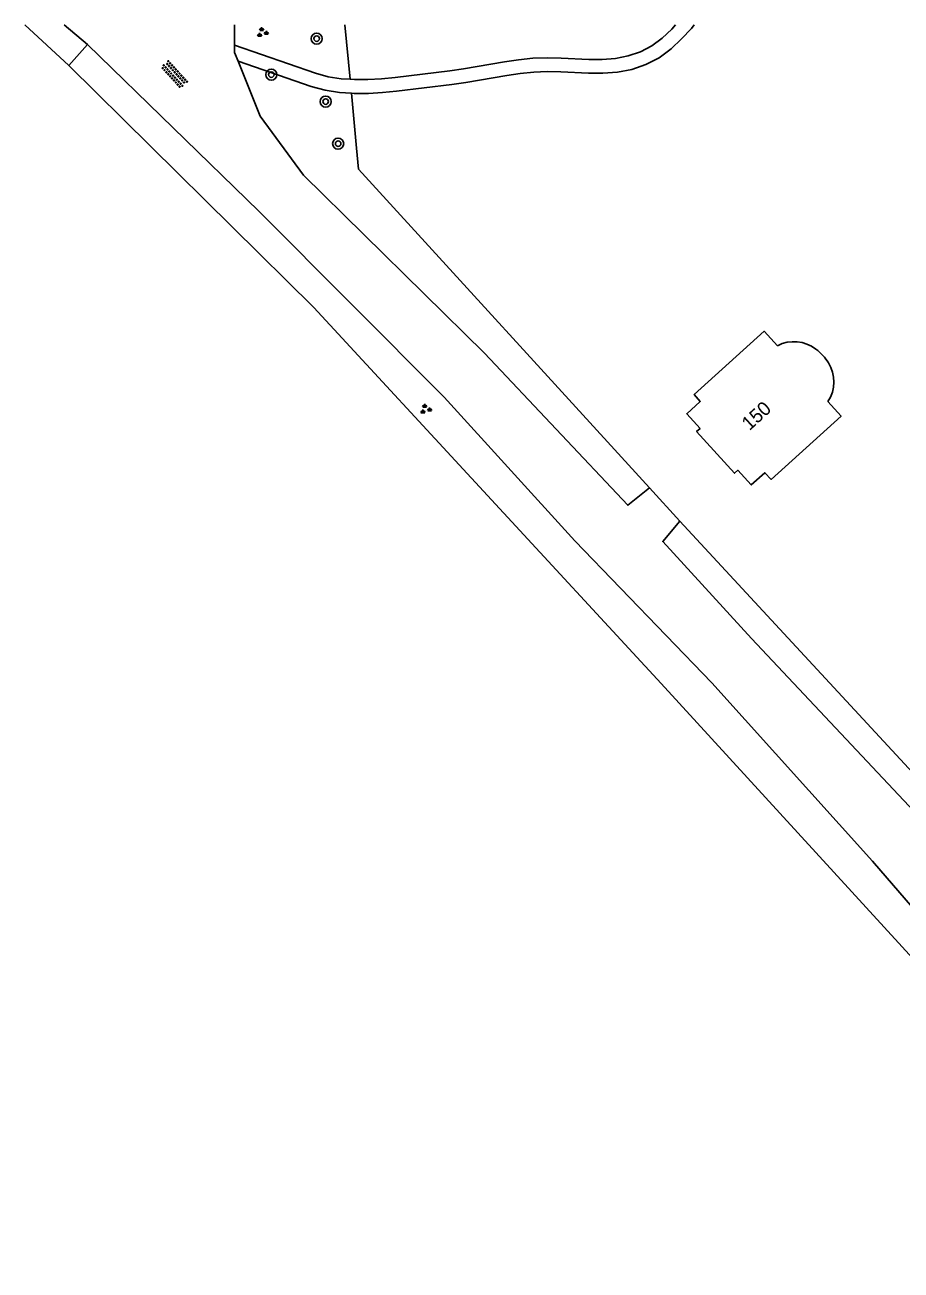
# Model space of a CAD drawing. Extents: x 126000 to 131009, y 393000 to 395500.
# Drawn here: x 129263.8 to 129326.9, y 395410.3 to 395500 of the extents above; entities that cross this region are included whole.
import ezdxf

# ---------------------------------------------------------------- set-up
doc = ezdxf.new("R2010")
doc.units = 0
for name, color, linetype in [('gg-afsc-draadraster', 7, 'Continuous'), ('gg-afsc-hekwerk', 7, 'Continuous'), ('gg-anno-huisnummerreeks BGT', 7, 'Continuous'), ('gg-bbg-hoofdgebouw', 7, 'Continuous'), ('gg-knt-onverhard', 7, 'Continuous'), ('gt-grn-groengrens', 7, 'Continuous'), ('gt-symb-boom', 7, 'Continuous'), ('gt-symb-groenvak', 7, 'Continuous'), ('gt-symb-overige verharding', 7, 'Continuous')]:
    doc.layers.add(name, color=color, linetype=linetype)

# ---------------------------------------------------------------- blocks, each defined once
blk = doc.blocks.new('gt0-BOOM')
at = {"layer": 'gt-symb-boom'}
for radius in [0.4, 0.2]:
    blk.add_circle((0, 0), radius, dxfattribs=at)
blk = doc.blocks.new('gt0-GRVAK')
at = {"layer": 'gt-symb-groenvak'}
for p, q in [((-0.11, 0.189), (-0.228, 0.24)), ((-0.182, 0.153), (0.088, 0.153)), ((-0.091, 0.211), (-0.156, 0.322)), ((-0.047, 0.214), (-0.047, 0.393)), ((-0.004, 0.211), (0.061, 0.322)), ((0.015, 0.189), (0.133, 0.24)), ((0.262, -0.052), (0.197, 0.059)), ((0.305, -0.049), (0.305, 0.13)), ((0.349, -0.052), (0.414, 0.059)), ((-0.245, -0.228), (-0.363, -0.177)), ((-0.318, -0.264), (-0.047, -0.264)), ((-0.226, -0.206), (-0.291, -0.095)), ((-0.183, -0.203), (-0.183, -0.024)), ((-0.139, -0.206), (-0.074, -0.095)), ((-0.12, -0.228), (-0.002, -0.177)), ((0.243, -0.074), (0.125, -0.023)), ((0.17, -0.11), (0.441, -0.11)), ((0.368, -0.074), (0.486, -0.023))]:
    blk.add_line(p, q, dxfattribs=at)
blk = doc.blocks.new('gt0-OVH')
at = {"layer": 'gt-symb-overige verharding'}
for points in [[(-0.972, 0.298), (-0.967, 0.308), (-0.965, 0.319), (-0.966, 0.33), (-0.971, 0.34), (-0.978, 0.348), (-0.988, 0.353), (-0.999, 0.355), (-1.01, 0.354), (-1.02, 0.349), (-1.028, 0.342), (-1.033, 0.332), (-1.035, 0.321), (-1.034, 0.31), (-1.029, 0.3), (-1.022, 0.292), (-1.012, 0.287), (-1.001, 0.285), (-0.99, 0.286), (-0.98, 0.291)], [(-0.872, 0.106), (-0.867, 0.116), (-0.865, 0.126), (-0.866, 0.137), (-0.871, 0.147), (-0.878, 0.156), (-0.888, 0.161), (-0.899, 0.163), (-0.91, 0.162), (-0.92, 0.157), (-0.928, 0.15), (-0.933, 0.14), (-0.935, 0.129), (-0.934, 0.118), (-0.929, 0.108), (-0.922, 0.1), (-0.912, 0.095), (-0.901, 0.092), (-0.89, 0.094), (-0.88, 0.098)], [(-0.772, 0.298), (-0.767, 0.308), (-0.765, 0.319), (-0.766, 0.33), (-0.771, 0.34), (-0.778, 0.348), (-0.788, 0.353), (-0.799, 0.355), (-0.81, 0.354), (-0.82, 0.349), (-0.828, 0.342), (-0.833, 0.332), (-0.835, 0.321), (-0.834, 0.31), (-0.829, 0.3), (-0.822, 0.292), (-0.812, 0.287), (-0.801, 0.285), (-0.79, 0.286), (-0.78, 0.291)], [(-0.672, 0.106), (-0.667, 0.116), (-0.665, 0.126), (-0.666, 0.137), (-0.671, 0.147), (-0.678, 0.156), (-0.688, 0.161), (-0.699, 0.163), (-0.71, 0.162), (-0.72, 0.157), (-0.728, 0.15), (-0.733, 0.14), (-0.735, 0.129), (-0.734, 0.118), (-0.729, 0.108), (-0.722, 0.1), (-0.712, 0.095), (-0.701, 0.092), (-0.69, 0.094), (-0.68, 0.098)], [(-0.572, 0.298), (-0.567, 0.308), (-0.565, 0.319), (-0.566, 0.33), (-0.571, 0.34), (-0.578, 0.348), (-0.588, 0.353), (-0.599, 0.355), (-0.61, 0.354), (-0.62, 0.349), (-0.628, 0.342), (-0.633, 0.332), (-0.635, 0.321), (-0.634, 0.31), (-0.629, 0.3), (-0.622, 0.292), (-0.612, 0.287), (-0.601, 0.285), (-0.59, 0.286), (-0.58, 0.291)], [(-0.472, 0.106), (-0.467, 0.116), (-0.465, 0.126), (-0.466, 0.137), (-0.471, 0.147), (-0.478, 0.156), (-0.488, 0.161), (-0.499, 0.163), (-0.51, 0.162), (-0.52, 0.157), (-0.528, 0.15), (-0.533, 0.14), (-0.535, 0.129), (-0.534, 0.118), (-0.529, 0.108), (-0.522, 0.1), (-0.512, 0.095), (-0.501, 0.092), (-0.49, 0.094), (-0.48, 0.098)], [(-0.372, 0.298), (-0.367, 0.308), (-0.365, 0.319), (-0.366, 0.33), (-0.371, 0.34), (-0.378, 0.348), (-0.388, 0.353), (-0.399, 0.355), (-0.41, 0.354), (-0.42, 0.349), (-0.428, 0.342), (-0.433, 0.332), (-0.435, 0.321), (-0.434, 0.31), (-0.429, 0.3), (-0.422, 0.292), (-0.412, 0.287), (-0.401, 0.285), (-0.39, 0.286), (-0.38, 0.291)], [(-0.272, 0.106), (-0.267, 0.116), (-0.265, 0.126), (-0.266, 0.137), (-0.271, 0.147), (-0.278, 0.156), (-0.288, 0.161), (-0.299, 0.163), (-0.31, 0.162), (-0.32, 0.157), (-0.328, 0.15), (-0.333, 0.14), (-0.335, 0.129), (-0.334, 0.118), (-0.329, 0.108), (-0.322, 0.1), (-0.312, 0.095), (-0.301, 0.092), (-0.29, 0.094), (-0.28, 0.098)], [(-0.172, 0.298), (-0.167, 0.308), (-0.165, 0.319), (-0.166, 0.33), (-0.171, 0.34), (-0.178, 0.348), (-0.188, 0.353), (-0.199, 0.355), (-0.21, 0.354), (-0.22, 0.349), (-0.228, 0.342), (-0.233, 0.332), (-0.235, 0.321), (-0.234, 0.31), (-0.229, 0.3), (-0.222, 0.292), (-0.212, 0.287), (-0.201, 0.285), (-0.19, 0.286), (-0.18, 0.291)], [(-0.072, 0.106), (-0.067, 0.116), (-0.065, 0.126), (-0.066, 0.137), (-0.071, 0.147), (-0.078, 0.156), (-0.088, 0.161), (-0.099, 0.163), (-0.11, 0.162), (-0.12, 0.157), (-0.128, 0.15), (-0.133, 0.14), (-0.135, 0.129), (-0.134, 0.118), (-0.129, 0.108), (-0.122, 0.1), (-0.112, 0.095), (-0.101, 0.092), (-0.09, 0.094), (-0.08, 0.098)], [(0.028, 0.298), (0.033, 0.308), (0.035, 0.319), (0.034, 0.33), (0.029, 0.34), (0.022, 0.348), (0.012, 0.353), (0.001, 0.355), (-0.01, 0.354), (-0.02, 0.349), (-0.028, 0.342), (-0.033, 0.332), (-0.035, 0.321), (-0.034, 0.31), (-0.029, 0.3), (-0.022, 0.292), (-0.012, 0.287), (-0.001, 0.285), (0.01, 0.286), (0.02, 0.291)], [(0.128, 0.106), (0.133, 0.116), (0.135, 0.126), (0.134, 0.137), (0.129, 0.147), (0.122, 0.156), (0.112, 0.161), (0.101, 0.163), (0.09, 0.162), (0.08, 0.157), (0.072, 0.15), (0.067, 0.14), (0.065, 0.129), (0.066, 0.118), (0.071, 0.108), (0.078, 0.1), (0.088, 0.095), (0.099, 0.092), (0.11, 0.094), (0.12, 0.098)], [(0.228, 0.298), (0.233, 0.308), (0.235, 0.319), (0.234, 0.33), (0.229, 0.34), (0.222, 0.348), (0.212, 0.353), (0.201, 0.355), (0.19, 0.354), (0.18, 0.349), (0.172, 0.342), (0.167, 0.332), (0.165, 0.321), (0.166, 0.31), (0.171, 0.3), (0.178, 0.292), (0.188, 0.287), (0.199, 0.285), (0.21, 0.286), (0.22, 0.291)], [(0.328, 0.106), (0.333, 0.116), (0.335, 0.126), (0.334, 0.137), (0.329, 0.147), (0.322, 0.156), (0.312, 0.161), (0.301, 0.163), (0.29, 0.162), (0.28, 0.157), (0.272, 0.15), (0.267, 0.14), (0.265, 0.129), (0.266, 0.118), (0.271, 0.108), (0.278, 0.1), (0.288, 0.095), (0.299, 0.092), (0.31, 0.094), (0.32, 0.098)], [(0.428, 0.298), (0.433, 0.308), (0.435, 0.319), (0.434, 0.33), (0.429, 0.34), (0.422, 0.348), (0.412, 0.353), (0.401, 0.355), (0.39, 0.354), (0.38, 0.349), (0.372, 0.342), (0.367, 0.332), (0.365, 0.321), (0.366, 0.31), (0.371, 0.3), (0.378, 0.292), (0.388, 0.287), (0.399, 0.285), (0.41, 0.286), (0.42, 0.291)], [(0.528, 0.106), (0.533, 0.116), (0.535, 0.126), (0.534, 0.137), (0.529, 0.147), (0.522, 0.156), (0.512, 0.161), (0.501, 0.163), (0.49, 0.162), (0.48, 0.157), (0.472, 0.15), (0.467, 0.14), (0.465, 0.129), (0.466, 0.118), (0.471, 0.108), (0.478, 0.1), (0.488, 0.095), (0.499, 0.092), (0.51, 0.094), (0.52, 0.098)], [(0.628, 0.298), (0.633, 0.308), (0.635, 0.319), (0.634, 0.33), (0.629, 0.34), (0.622, 0.348), (0.612, 0.353), (0.601, 0.355), (0.59, 0.354), (0.58, 0.349), (0.572, 0.342), (0.567, 0.332), (0.565, 0.321), (0.566, 0.31), (0.571, 0.3), (0.578, 0.292), (0.588, 0.287), (0.599, 0.285), (0.61, 0.286), (0.62, 0.291)], [(0.728, 0.106), (0.733, 0.116), (0.735, 0.126), (0.734, 0.137), (0.729, 0.147), (0.722, 0.156), (0.712, 0.161), (0.701, 0.163), (0.69, 0.162), (0.68, 0.157), (0.672, 0.15), (0.667, 0.14), (0.665, 0.129), (0.666, 0.118), (0.671, 0.108), (0.678, 0.1), (0.688, 0.095), (0.699, 0.092), (0.71, 0.094), (0.72, 0.098)], [(0.828, 0.298), (0.833, 0.308), (0.835, 0.319), (0.834, 0.33), (0.829, 0.34), (0.822, 0.348), (0.812, 0.353), (0.801, 0.355), (0.79, 0.354), (0.78, 0.349), (0.772, 0.342), (0.767, 0.332), (0.765, 0.321), (0.766, 0.31), (0.771, 0.3), (0.778, 0.292), (0.788, 0.287), (0.799, 0.285), (0.81, 0.286), (0.82, 0.291)], [(0.928, 0.106), (0.933, 0.116), (0.935, 0.126), (0.934, 0.137), (0.929, 0.147), (0.922, 0.156), (0.912, 0.161), (0.901, 0.163), (0.89, 0.162), (0.88, 0.157), (0.872, 0.15), (0.867, 0.14), (0.865, 0.129), (0.866, 0.118), (0.871, 0.108), (0.878, 0.1), (0.888, 0.095), (0.899, 0.092), (0.91, 0.094), (0.92, 0.098)], [(1.028, 0.298), (1.033, 0.308), (1.035, 0.319), (1.034, 0.33), (1.029, 0.34), (1.022, 0.348), (1.012, 0.353), (1.001, 0.355), (0.99, 0.354), (0.98, 0.349), (0.972, 0.342), (0.967, 0.332), (0.965, 0.321), (0.966, 0.31), (0.971, 0.3), (0.978, 0.292), (0.988, 0.287), (0.999, 0.285), (1.01, 0.286), (1.02, 0.291)], [(-0.972, -0.142), (-0.967, -0.132), (-0.965, -0.121), (-0.966, -0.11), (-0.971, -0.1), (-0.978, -0.092), (-0.988, -0.087), (-0.999, -0.085), (-1.01, -0.086), (-1.02, -0.091), (-1.028, -0.098), (-1.033, -0.108), (-1.035, -0.119), (-1.034, -0.13), (-1.029, -0.14), (-1.022, -0.148), (-1.012, -0.153), (-1.001, -0.155), (-0.99, -0.154), (-0.98, -0.149)], [(-0.872, -0.334), (-0.867, -0.324), (-0.865, -0.314), (-0.866, -0.303), (-0.871, -0.293), (-0.878, -0.284), (-0.888, -0.279), (-0.899, -0.277), (-0.91, -0.278), (-0.92, -0.283), (-0.928, -0.29), (-0.933, -0.3), (-0.935, -0.311), (-0.934, -0.322), (-0.929, -0.332), (-0.922, -0.34), (-0.912, -0.345), (-0.901, -0.348), (-0.89, -0.346), (-0.88, -0.342)], [(-0.772, -0.142), (-0.767, -0.132), (-0.765, -0.121), (-0.766, -0.11), (-0.771, -0.1), (-0.778, -0.092), (-0.788, -0.087), (-0.799, -0.085), (-0.81, -0.086), (-0.82, -0.091), (-0.828, -0.098), (-0.833, -0.108), (-0.835, -0.119), (-0.834, -0.13), (-0.829, -0.14), (-0.822, -0.148), (-0.812, -0.153), (-0.801, -0.155), (-0.79, -0.154), (-0.78, -0.149)], [(-0.672, -0.334), (-0.667, -0.324), (-0.665, -0.314), (-0.666, -0.303), (-0.671, -0.293), (-0.678, -0.284), (-0.688, -0.279), (-0.699, -0.277), (-0.71, -0.278), (-0.72, -0.283), (-0.728, -0.29), (-0.733, -0.3), (-0.735, -0.311), (-0.734, -0.322), (-0.729, -0.332), (-0.722, -0.34), (-0.712, -0.345), (-0.701, -0.348), (-0.69, -0.346), (-0.68, -0.342)], [(-0.572, -0.142), (-0.567, -0.132), (-0.565, -0.121), (-0.566, -0.11), (-0.571, -0.1), (-0.578, -0.092), (-0.588, -0.087), (-0.599, -0.085), (-0.61, -0.086), (-0.62, -0.091), (-0.628, -0.098), (-0.633, -0.108), (-0.635, -0.119), (-0.634, -0.13), (-0.629, -0.14), (-0.622, -0.148), (-0.612, -0.153), (-0.601, -0.155), (-0.59, -0.154), (-0.58, -0.149)], [(-0.472, -0.334), (-0.467, -0.324), (-0.465, -0.314), (-0.466, -0.303), (-0.471, -0.293), (-0.478, -0.284), (-0.488, -0.279), (-0.499, -0.277), (-0.51, -0.278), (-0.52, -0.283), (-0.528, -0.29), (-0.533, -0.3), (-0.535, -0.311), (-0.534, -0.322), (-0.529, -0.332), (-0.522, -0.34), (-0.512, -0.345), (-0.501, -0.348), (-0.49, -0.346), (-0.48, -0.342)], [(-0.372, -0.142), (-0.367, -0.132), (-0.365, -0.121), (-0.366, -0.11), (-0.371, -0.1), (-0.378, -0.092), (-0.388, -0.087), (-0.399, -0.085), (-0.41, -0.086), (-0.42, -0.091), (-0.428, -0.098), (-0.433, -0.108), (-0.435, -0.119), (-0.434, -0.13), (-0.429, -0.14), (-0.422, -0.148), (-0.412, -0.153), (-0.401, -0.155), (-0.39, -0.154), (-0.38, -0.149)], [(-0.272, -0.334), (-0.267, -0.324), (-0.265, -0.314), (-0.266, -0.303), (-0.271, -0.293), (-0.278, -0.284), (-0.288, -0.279), (-0.299, -0.277), (-0.31, -0.278), (-0.32, -0.283), (-0.328, -0.29), (-0.333, -0.3), (-0.335, -0.311), (-0.334, -0.322), (-0.329, -0.332), (-0.322, -0.34), (-0.312, -0.345), (-0.301, -0.348), (-0.29, -0.346), (-0.28, -0.342)], [(-0.172, -0.142), (-0.167, -0.132), (-0.165, -0.121), (-0.166, -0.11), (-0.171, -0.1), (-0.178, -0.092), (-0.188, -0.087), (-0.199, -0.085), (-0.21, -0.086), (-0.22, -0.091), (-0.228, -0.098), (-0.233, -0.108), (-0.235, -0.119), (-0.234, -0.13), (-0.229, -0.14), (-0.222, -0.148), (-0.212, -0.153), (-0.201, -0.155), (-0.19, -0.154), (-0.18, -0.149)], [(-0.072, -0.334), (-0.067, -0.324), (-0.065, -0.314), (-0.066, -0.303), (-0.071, -0.293), (-0.078, -0.284), (-0.088, -0.279), (-0.099, -0.277), (-0.11, -0.278), (-0.12, -0.283), (-0.128, -0.29), (-0.133, -0.3), (-0.135, -0.311), (-0.134, -0.322), (-0.129, -0.332), (-0.122, -0.34), (-0.112, -0.345), (-0.101, -0.348), (-0.09, -0.346), (-0.08, -0.342)], [(0.028, -0.142), (0.033, -0.132), (0.035, -0.121), (0.034, -0.11), (0.029, -0.1), (0.022, -0.092), (0.012, -0.087), (0.001, -0.085), (-0.01, -0.086), (-0.02, -0.091), (-0.028, -0.098), (-0.033, -0.108), (-0.035, -0.119), (-0.034, -0.13), (-0.029, -0.14), (-0.022, -0.148), (-0.012, -0.153), (-0.001, -0.155), (0.01, -0.154), (0.02, -0.149)], [(0.128, -0.334), (0.133, -0.324), (0.135, -0.314), (0.134, -0.303), (0.129, -0.293), (0.122, -0.284), (0.112, -0.279), (0.101, -0.277), (0.09, -0.278), (0.08, -0.283), (0.072, -0.29), (0.067, -0.3), (0.065, -0.311), (0.066, -0.322), (0.071, -0.332), (0.078, -0.34), (0.088, -0.345), (0.099, -0.348), (0.11, -0.346), (0.12, -0.342)], [(0.228, -0.142), (0.233, -0.132), (0.235, -0.121), (0.234, -0.11), (0.229, -0.1), (0.222, -0.092), (0.212, -0.087), (0.201, -0.085), (0.19, -0.086), (0.18, -0.091), (0.172, -0.098), (0.167, -0.108), (0.165, -0.119), (0.166, -0.13), (0.171, -0.14), (0.178, -0.148), (0.188, -0.153), (0.199, -0.155), (0.21, -0.154), (0.22, -0.149)], [(0.328, -0.334), (0.333, -0.324), (0.335, -0.314), (0.334, -0.303), (0.329, -0.293), (0.322, -0.284), (0.312, -0.279), (0.301, -0.277), (0.29, -0.278), (0.28, -0.283), (0.272, -0.29), (0.267, -0.3), (0.265, -0.311), (0.266, -0.322), (0.271, -0.332), (0.278, -0.34), (0.288, -0.345), (0.299, -0.348), (0.31, -0.346), (0.32, -0.342)], [(0.428, -0.142), (0.433, -0.132), (0.435, -0.121), (0.434, -0.11), (0.429, -0.1), (0.422, -0.092), (0.412, -0.087), (0.401, -0.085), (0.39, -0.086), (0.38, -0.091), (0.372, -0.098), (0.367, -0.108), (0.365, -0.119), (0.366, -0.13), (0.371, -0.14), (0.378, -0.148), (0.388, -0.153), (0.399, -0.155), (0.41, -0.154), (0.42, -0.149)], [(0.528, -0.334), (0.533, -0.324), (0.535, -0.314), (0.534, -0.303), (0.529, -0.293), (0.522, -0.284), (0.512, -0.279), (0.501, -0.277), (0.49, -0.278), (0.48, -0.283), (0.472, -0.29), (0.467, -0.3), (0.465, -0.311), (0.466, -0.322), (0.471, -0.332), (0.478, -0.34), (0.488, -0.345), (0.499, -0.348), (0.51, -0.346), (0.52, -0.342)], [(0.628, -0.142), (0.633, -0.132), (0.635, -0.121), (0.634, -0.11), (0.629, -0.1), (0.622, -0.092), (0.612, -0.087), (0.601, -0.085), (0.59, -0.086), (0.58, -0.091), (0.572, -0.098), (0.567, -0.108), (0.565, -0.119), (0.566, -0.13), (0.571, -0.14), (0.578, -0.148), (0.588, -0.153), (0.599, -0.155), (0.61, -0.154), (0.62, -0.149)], [(0.728, -0.334), (0.733, -0.324), (0.735, -0.314), (0.734, -0.303), (0.729, -0.293), (0.722, -0.284), (0.712, -0.279), (0.701, -0.277), (0.69, -0.278), (0.68, -0.283), (0.672, -0.29), (0.667, -0.3), (0.665, -0.311), (0.666, -0.322), (0.671, -0.332), (0.678, -0.34), (0.688, -0.345), (0.699, -0.348), (0.71, -0.346), (0.72, -0.342)], [(0.828, -0.142), (0.833, -0.132), (0.835, -0.121), (0.834, -0.11), (0.829, -0.1), (0.822, -0.092), (0.812, -0.087), (0.801, -0.085), (0.79, -0.086), (0.78, -0.091), (0.772, -0.098), (0.767, -0.108), (0.765, -0.119), (0.766, -0.13), (0.771, -0.14), (0.778, -0.148), (0.788, -0.153), (0.799, -0.155), (0.81, -0.154), (0.82, -0.149)], [(0.928, -0.334), (0.933, -0.324), (0.935, -0.314), (0.934, -0.303), (0.929, -0.293), (0.922, -0.284), (0.912, -0.279), (0.901, -0.277), (0.89, -0.278), (0.88, -0.283), (0.872, -0.29), (0.867, -0.3), (0.865, -0.311), (0.866, -0.322), (0.871, -0.332), (0.878, -0.34), (0.888, -0.345), (0.899, -0.348), (0.91, -0.346), (0.92, -0.342)], [(1.028, -0.142), (1.033, -0.132), (1.035, -0.121), (1.034, -0.11), (1.029, -0.1), (1.022, -0.092), (1.012, -0.087), (1.001, -0.085), (0.99, -0.086), (0.98, -0.091), (0.972, -0.098), (0.967, -0.108), (0.965, -0.119), (0.966, -0.13), (0.971, -0.14), (0.978, -0.148), (0.988, -0.153), (0.999, -0.155), (1.01, -0.154), (1.02, -0.149)]]:
    blk.add_lwpolyline(points, close=True, dxfattribs=at)

msp = doc.modelspace()

# ---------------------------------------------------------------- linework, layer by layer
at = {"layer": 'gg-afsc-draadraster'}
msp.add_line((129263.751, 395500), (129266.926, 395497.075), dxfattribs=at)
msp.add_lwpolyline([(129347.108, 395410.268), (129331.88, 395428.192), (129309.595, 395452.545), (129284.578, 395479.632), (129266.926, 395497.075)], dxfattribs=at)
at = {"layer": 'gg-afsc-hekwerk'}
for p, q in [((129286.814, 395500), (129287.183, 395496.078)), ((129287.649, 395491.127), (129287.278, 395495.069)), ((129287.792, 395489.61), (129287.649, 395491.127)), ((129308.752, 395466.629), (129287.792, 395489.61)), ((129310.944, 395464.233), (129308.752, 395466.629)), ((129310.944, 395464.233), (129331.174, 395442.359))]:
    msp.add_line(p, q, dxfattribs=at)
at = {"layer": 'gg-bbg-hoofdgebouw'}
msp.add_lwpolyline([(129321.617, 395472.859), (129322.564, 395471.813), (129317.519, 395467.244), (129317.07, 395467.729), (129316.086, 395466.849), (129315.126, 395467.911), (129314.884, 395467.691), (129312.151, 395470.698), (129312.396, 395470.92), (129311.439, 395471.977), (129312.418, 395472.864), (129311.975, 395473.354), (129317.029, 395477.928), (129317.976, 395476.882)], dxfattribs=at)
for centre, radius, start, end in [((129319.172, 395474.597), 2.579, 52.42823, 117.61978), ((129318.322, 395473.526), 3.946, 32.41026, 52.13141), ((129319.461, 395474.278), 2.581, 326.64138, 31.87585)]:
    msp.add_arc(centre, radius, start, end, dxfattribs=at)
at = {"layer": 'gg-knt-onverhard'}
for p, q in [((129266.59, 395500), (129268.265, 395498.591)), ((129278.844, 395500), (129278.859, 395498.543))]:
    msp.add_line(p, q, dxfattribs=at)
for points in [[(129287.183, 395496.078), (129287.497, 395496.058), (129288.466, 395496.064), (129289.441, 395496.122), (129290.423, 395496.217), (129294.379, 395496.689), (129295.357, 395496.839), (129298.317, 395497.34), (129299.32, 395497.487), (129300.341, 395497.6), (129301.375, 395497.634), (129302.396, 395497.606), (129304.385, 395497.512), (129305.355, 395497.511), (129306.305, 395497.583), (129307.224, 395497.761), (129308.101, 395498.06), (129308.918, 395498.487), (129309.663, 395499.047), (129310.361, 395499.701), (129310.64, 395500)], [(129287.278, 395495.069), (129287.468, 395495.057), (129288.499, 395495.064), (129289.519, 395495.125), (129290.529, 395495.222), (129294.516, 395495.699), (129295.515, 395495.851), (129298.471, 395496.352), (129299.447, 395496.495), (129300.413, 395496.601), (129301.378, 395496.633), (129302.357, 395496.607), (129304.363, 395496.512), (129305.393, 395496.511), (129306.438, 395496.59), (129307.482, 395496.792), (129308.497, 395497.139), (129309.453, 395497.639), (129310.307, 395498.28), (129311.069, 395498.994), (129311.771, 395499.746), (129311.986, 395500)], [(129347.108, 395410.268), (129348.526, 395412.282), (129324.835, 395439.733), (129313.259, 395452.588), (129303.386, 395462.824), (129293.962, 395473.165), (129280.603, 395486.584), (129268.265, 395498.591)], [(129278.859, 395498.543), (129284.679, 395496.516), (129285.6, 395496.266), (129286.539, 395496.12), (129287.183, 395496.078)], [(129279.11, 395497.397), (129278.865, 395498.012), (129278.859, 395498.543)], [(129308.752, 395466.629), (129307.19, 395465.388), (129296.867, 395476.354), (129283.82, 395489.177), (129280.693, 395493.42), (129279.11, 395497.397)], [(129279.11, 395497.397), (129284.383, 395495.56), (129285.392, 395495.287), (129286.429, 395495.125), (129287.278, 395495.069)], [(129328.604, 395442.495), (129316.095, 395455.78), (129309.716, 395462.768), (129310.944, 395464.233)]]:
    msp.add_lwpolyline(points, dxfattribs=at)
at = {"layer": 'gt-grn-groengrens'}
msp.add_line((129268.265, 395498.591), (129266.926, 395497.075), dxfattribs=at)

# ---------------------------------------------------------------- block references
at = {"layer": 'gt-symb-boom'}
for p in [(129284.774, 395499.012), (129281.506, 395496.417), (129285.423, 395494.475), (129286.321, 395491.443)]:
    msp.add_blockref('gt0-BOOM', p, dxfattribs=at)
at = {"layer": 'gt-symb-groenvak'}
for p in [(129280.849, 395499.444), (129292.607, 395472.309)]:
    msp.add_blockref('gt0-GRVAK', p, dxfattribs=at)
at = {"layer": 'gt-symb-overige verharding', "rotation": -47.63383016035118}
msp.add_blockref('gt0-OVH', (129274.517, 395496.429), dxfattribs=at)

# ---------------------------------------------------------------- texts
at = {"layer": 'gg-anno-huisnummerreeks BGT'}
msp.add_text('150', height=1, rotation=42.3, dxfattribs=at).set_placement((129315.959, 395470.722))

doc.saveas('drawing.dxf')
